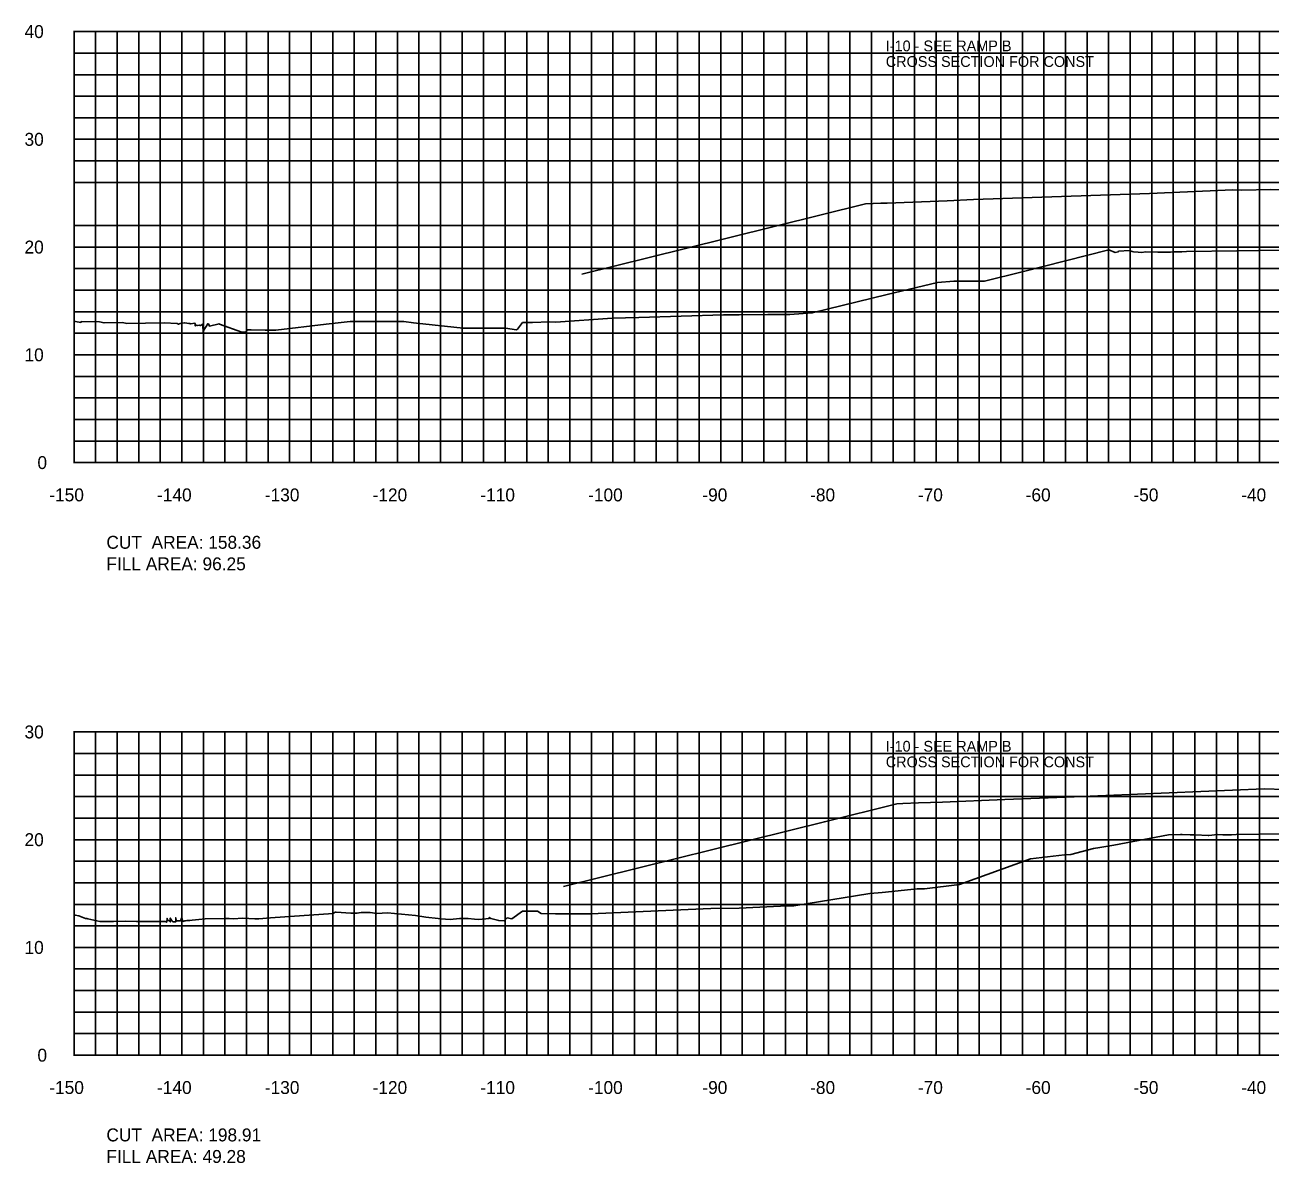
# Model space of a CAD drawing. Extents: x 1800880 to 1818864, y 245271 to 250560.
# Drawn here: x 1806556.4 to 1806672, y 250089.4 to 250195 of the extents above; entities that cross this region are included whole.
import ezdxf

# ---------------------------------------------------------------- set-up
doc = ezdxf.new("R2010")
doc.units = 0
for name, color, linetype in [('33', 7, 'Continuous'), ('CL-CNST', 7, 'Continuous'), ('DESIGN - DRAINAGE - Bridges', 7, 'Continuous'), ('DRAINAGETXT', 7, 'Continuous'), ('EPTEXT', 7, 'Continuous'), ('Level 46', 7, 'Continuous'), ('Level 62', 7, 'Continuous')]:
    doc.layers.add(name, color=color, linetype=linetype)

msp = doc.modelspace()

# ---------------------------------------------------------------- linework, layer by layer
at = {"layer": 'CL-CNST'}
for points in [[(1806561, 250167.54), (1806561.13, 250167.53), (1806561.63, 250167.43), (1806561.67, 250167.51), (1806563.35, 250167.48), (1806563.79, 250167.39), (1806565.5, 250167.42), (1806565.89, 250167.35), (1806569.37, 250167.4), (1806570.57, 250167.34), (1806570.7, 250167.26), (1806570.83, 250167.35), (1806571.25, 250167.41), (1806571.47, 250167.37), (1806571.64, 250167.35), (1806571.73, 250167.35), (1806571.8, 250167.31), (1806572.19, 250167.37), (1806572.23, 250167.26), (1806572.25, 250167.12), (1806572.35, 250167.17), (1806572.44, 250167.15), (1806572.61, 250167.17), (1806572.69, 250167.14), (1806572.72, 250167.16), (1806572.95, 250167.26), (1806572.97, 250166.44), (1806572.99, 250166.63), (1806573.4, 250167.31), (1806573.46, 250167.31), (1806573.56, 250167.1), (1806574.46, 250167.31), (1806574.49, 250167.29), (1806576.56, 250166.54), (1806576.83, 250166.53), (1806576.86, 250166.54), (1806576.95, 250166.55), (1806577.1, 250166.76), (1806577.43, 250166.74), (1806578.73, 250166.73), (1806579.71, 250166.71), (1806584.4, 250167.26), (1806586.63, 250167.51), (1806588.54, 250167.51), (1806588.81, 250167.51), (1806589.21, 250167.51), (1806591.29, 250167.51), (1806591.59, 250167.51), (1806592.51, 250167.41), (1806597.11, 250166.89), (1806598.61, 250166.89), (1806599.33, 250166.89), (1806599.5, 250166.9), (1806599.79, 250166.9), (1806601.02, 250166.89), (1806602.05, 250166.74), (1806602.14, 250166.81), (1806602.62, 250167.43), (1806603.53, 250167.43), (1806605.11, 250167.49), (1806605.7, 250167.47), (1806610.93, 250167.83), (1806613.4, 250167.89), (1806621.27, 250168.14), (1806622.73, 250168.15), (1806625.37, 250168.18), (1806626.29, 250168.18), (1806627.42, 250168.18), (1806629.49, 250168.32), (1806636.46, 250170.02), (1806641.13, 250171.13), (1806642.62, 250171.27), (1806644.19, 250171.27), (1806645.48, 250171.27), (1806648.98, 250172.12), (1806657.02, 250174.17), (1806657.6, 250173.93), (1806657.89, 250173.99), (1806657.93, 250174.05), (1806658.95, 250174.1), (1806659.19, 250174.01), (1806659.31, 250173.98), (1806659.75, 250173.95), (1806660.09, 250173.94), (1806660.42, 250173.99), (1806661.55, 250173.97), (1806661.67, 250173.97), (1806661.74, 250173.97), (1806662.74, 250173.96), (1806662.96, 250174), (1806663.79, 250174), (1806664.22, 250174.03), (1806668.91, 250174.09), (1806674.96, 250174.18)], [(1806561, 250112.44), (1806561.11, 250112.43), (1806561.45, 250112.35), (1806562.06, 250112.11), (1806562.1, 250112.14), (1806562.1, 250112.14), (1806562.1, 250112.14), (1806562.11, 250112.12), (1806562.11, 250112.11), (1806562.11, 250112.12), (1806562.11, 250112.14), (1806562.12, 250112.14), (1806562.15, 250112.13), (1806562.17, 250112.12), (1806562.19, 250112.12), (1806562.27, 250112.1), (1806563.38, 250111.84), (1806564.35, 250111.83), (1806564.51, 250111.83), (1806564.65, 250111.84), (1806565.74, 250111.86), (1806566.79, 250111.83), (1806567.03, 250111.83), (1806567.39, 250111.83), (1806568.3, 250111.85), (1806568.91, 250111.83), (1806569.39, 250111.84), (1806569.46, 250111.83), (1806569.6, 250111.77), (1806569.61, 250111.78), (1806569.63, 250112.14), (1806569.66, 250111.9), (1806569.71, 250111.95), (1806569.76, 250111.94), (1806569.79, 250111.93), (1806569.81, 250111.89), (1806569.92, 250111.8), (1806569.93, 250112.11), (1806569.93, 250112.15), (1806570.11, 250111.88), (1806570.21, 250111.8), (1806570.43, 250111.8), (1806570.44, 250112.18), (1806570.46, 250111.9), (1806570.89, 250111.91), (1806571, 250112.21), (1806571.08, 250111.84), (1806571.24, 250111.89), (1806571.25, 250111.88), (1806571.32, 250111.91), (1806571.47, 250111.92), (1806571.51, 250111.92), (1806571.55, 250111.93), (1806571.63, 250111.94), (1806571.74, 250111.94), (1806571.96, 250111.97), (1806572.58, 250112.03), (1806573.17, 250112.09), (1806574.98, 250112.13), (1806575.38, 250112.13), (1806575.76, 250112.08), (1806576.67, 250112.14), (1806577.78, 250112.09), (1806578.13, 250112.1), (1806579.23, 250112.18), (1806585.04, 250112.59), (1806585.22, 250112.69), (1806585.33, 250112.69), (1806586.69, 250112.6), (1806587.24, 250112.6), (1806587.45, 250112.65), (1806587.65, 250112.67), (1806587.73, 250112.67), (1806588.46, 250112.66), (1806589.09, 250112.59), (1806590.09, 250112.65), (1806592.68, 250112.38), (1806593.65, 250112.23), (1806594.77, 250112.12), (1806595.03, 250112.1), (1806595.9, 250112.01), (1806596.76, 250112.12), (1806597.18, 250112.13), (1806597.27, 250112.12), (1806597.56, 250112.11), (1806598.15, 250112.06), (1806598.55, 250112.02), (1806599.51, 250112.11), (1806599.52, 250112.22), (1806599.68, 250112.13), (1806600.41, 250111.92), (1806600.91, 250111.91), (1806601.18, 250112.19), (1806601.62, 250112.1), (1806602.61, 250112.79), (1806603.81, 250112.79), (1806603.99, 250112.79), (1806604.35, 250112.58), (1806605.68, 250112.56), (1806606.8, 250112.56), (1806608.99, 250112.56), (1806609.62, 250112.58), (1806620.1, 250113.04), (1806622.72, 250113.07), (1806626.55, 250113.25), (1806627.78, 250113.28), (1806634.83, 250114.43), (1806635.99, 250114.54), (1806639.22, 250114.86), (1806639.6, 250114.86), (1806639.91, 250114.86), (1806643.15, 250115.26), (1806649.75, 250117.65), (1806652.91, 250118.01), (1806653.48, 250118.07), (1806655.61, 250118.6), (1806656.18, 250118.7), (1806657.48, 250118.92), (1806662.55, 250119.88), (1806663.66, 250119.9), (1806663.81, 250119.91), (1806664.58, 250119.89), (1806665.03, 250119.88), (1806666.24, 250119.83), (1806666.28, 250119.83), (1806666.31, 250119.83), (1806667.11, 250119.91), (1806667.59, 250119.88), (1806668.4, 250119.89), (1806668.84, 250119.91), (1806675.12, 250120.01)]]:
    msp.add_lwpolyline(points, dxfattribs=at)
at = {"layer": 'DESIGN - DRAINAGE - Bridges'}
for p, q in [((1806560.94, 250194.43), (1806561, 250194.43)), ((1806561, 250154.43), (1806561, 250194.43)), ((1806560.94, 250184.43), (1806561, 250184.43)), ((1806560.94, 250174.43), (1806561, 250174.43)), ((1806560.94, 250164.43), (1806561, 250164.43)), ((1806560.94, 250154.43), (1806561, 250154.43)), ((1806561, 250154.43), (1806861, 250154.43)), ((1806561, 250154.37), (1806561, 250154.43)), ((1806571, 250154.37), (1806571, 250154.43)), ((1806581, 250154.37), (1806581, 250154.43)), ((1806591, 250154.37), (1806591, 250154.43)), ((1806601, 250154.37), (1806601, 250154.43)), ((1806611, 250154.37), (1806611, 250154.43)), ((1806621, 250154.37), (1806621, 250154.43)), ((1806631, 250154.37), (1806631, 250154.43)), ((1806641, 250154.37), (1806641, 250154.43)), ((1806651, 250154.37), (1806651, 250154.43)), ((1806661, 250154.37), (1806661, 250154.43)), ((1806671, 250154.37), (1806671, 250154.43)), ((1806560.94, 250129.43), (1806561, 250129.43)), ((1806561, 250099.43), (1806561, 250129.43)), ((1806560.94, 250119.43), (1806561, 250119.43)), ((1806560.94, 250109.43), (1806561, 250109.43)), ((1806560.94, 250099.43), (1806561, 250099.43)), ((1806561, 250099.43), (1806861, 250099.43)), ((1806561, 250099.37), (1806561, 250099.43)), ((1806571, 250099.37), (1806571, 250099.43)), ((1806581, 250099.37), (1806581, 250099.43)), ((1806591, 250099.37), (1806591, 250099.43)), ((1806601, 250099.37), (1806601, 250099.43)), ((1806611, 250099.37), (1806611, 250099.43)), ((1806621, 250099.37), (1806621, 250099.43)), ((1806631, 250099.37), (1806631, 250099.43)), ((1806641, 250099.37), (1806641, 250099.43)), ((1806651, 250099.37), (1806651, 250099.43)), ((1806661, 250099.37), (1806661, 250099.43)), ((1806671, 250099.37), (1806671, 250099.43))]:
    msp.add_line(p, q, dxfattribs=at)
at = {"layer": 'Level 46'}
for p, q in [((1806561, 250194.43), (1806861, 250194.43)), ((1806561, 250154.43), (1806561, 250194.43)), ((1806563, 250154.43), (1806563, 250194.43)), ((1806565, 250154.43), (1806565, 250194.43)), ((1806567, 250154.43), (1806567, 250194.43)), ((1806569, 250154.43), (1806569, 250194.43)), ((1806571, 250154.43), (1806571, 250194.43)), ((1806573, 250154.43), (1806573, 250194.43)), ((1806575, 250154.43), (1806575, 250194.43)), ((1806577, 250154.43), (1806577, 250194.43)), ((1806579, 250154.43), (1806579, 250194.43)), ((1806581, 250154.43), (1806581, 250194.43)), ((1806583, 250154.43), (1806583, 250194.43)), ((1806585, 250154.43), (1806585, 250194.43)), ((1806587, 250154.43), (1806587, 250194.43)), ((1806589, 250154.43), (1806589, 250194.43)), ((1806591, 250154.43), (1806591, 250194.43)), ((1806593, 250154.43), (1806593, 250194.43)), ((1806595, 250154.43), (1806595, 250194.43)), ((1806597, 250154.43), (1806597, 250194.43)), ((1806599, 250154.43), (1806599, 250194.43)), ((1806601, 250154.43), (1806601, 250194.43)), ((1806603, 250154.43), (1806603, 250194.43)), ((1806605, 250154.43), (1806605, 250194.43)), ((1806607, 250154.43), (1806607, 250194.43)), ((1806609, 250154.43), (1806609, 250194.43)), ((1806611, 250154.43), (1806611, 250194.43)), ((1806613, 250154.43), (1806613, 250194.43)), ((1806615, 250154.43), (1806615, 250194.43)), ((1806617, 250154.43), (1806617, 250194.43)), ((1806619, 250154.43), (1806619, 250194.43)), ((1806621, 250154.43), (1806621, 250194.43)), ((1806623, 250154.43), (1806623, 250194.43)), ((1806625, 250154.43), (1806625, 250194.43)), ((1806627, 250154.43), (1806627, 250194.43)), ((1806629, 250154.43), (1806629, 250194.43)), ((1806631, 250154.43), (1806631, 250194.43)), ((1806633, 250154.43), (1806633, 250194.43)), ((1806635, 250154.43), (1806635, 250194.43)), ((1806637, 250154.43), (1806637, 250194.43)), ((1806639, 250154.43), (1806639, 250194.43)), ((1806641, 250154.43), (1806641, 250194.43)), ((1806643, 250154.43), (1806643, 250194.43)), ((1806645, 250154.43), (1806645, 250194.43)), ((1806647, 250154.43), (1806647, 250194.43)), ((1806649, 250154.43), (1806649, 250194.43)), ((1806651, 250154.43), (1806651, 250194.43)), ((1806653, 250154.43), (1806653, 250194.43)), ((1806655, 250154.43), (1806655, 250194.43)), ((1806657, 250154.43), (1806657, 250194.43)), ((1806659, 250154.43), (1806659, 250194.43)), ((1806661, 250154.43), (1806661, 250194.43)), ((1806663, 250154.43), (1806663, 250194.43)), ((1806665, 250154.43), (1806665, 250194.43)), ((1806667, 250154.43), (1806667, 250194.43)), ((1806669, 250154.43), (1806669, 250194.43)), ((1806671, 250154.43), (1806671, 250194.43)), ((1806561, 250192.43), (1806861, 250192.43)), ((1806561, 250190.43), (1806861, 250190.43)), ((1806561, 250188.43), (1806861, 250188.43)), ((1806561, 250186.43), (1806861, 250186.43)), ((1806561, 250184.43), (1806861, 250184.43)), ((1806561, 250182.43), (1806861, 250182.43)), ((1806561, 250180.43), (1806861, 250180.43)), ((1806561, 250178.43), (1806561, 250178.43)), ((1806561, 250176.43), (1806861, 250176.43)), ((1806561, 250174.43), (1806861, 250174.43)), ((1806561, 250172.43), (1806861, 250172.43)), ((1806561, 250170.43), (1806861, 250170.43)), ((1806561, 250168.43), (1806861, 250168.43)), ((1806561, 250166.43), (1806861, 250166.43)), ((1806561, 250164.43), (1806861, 250164.43)), ((1806561, 250162.43), (1806861, 250162.43)), ((1806561, 250160.43), (1806861, 250160.43)), ((1806561, 250158.43), (1806861, 250158.43)), ((1806561, 250156.43), (1806861, 250156.43)), ((1806561, 250154.43), (1806861, 250154.43)), ((1806561, 250129.43), (1806861, 250129.43)), ((1806561, 250099.43), (1806561, 250129.43)), ((1806563, 250099.43), (1806563, 250129.43)), ((1806565, 250099.43), (1806565, 250129.43)), ((1806567, 250099.43), (1806567, 250129.43)), ((1806569, 250099.43), (1806569, 250129.43)), ((1806571, 250099.43), (1806571, 250129.43)), ((1806573, 250099.43), (1806573, 250129.43)), ((1806575, 250099.43), (1806575, 250129.43)), ((1806577, 250099.43), (1806577, 250129.43)), ((1806579, 250099.43), (1806579, 250129.43)), ((1806581, 250099.43), (1806581, 250129.43)), ((1806583, 250099.43), (1806583, 250129.43)), ((1806585, 250099.43), (1806585, 250129.43)), ((1806587, 250099.43), (1806587, 250129.43)), ((1806589, 250099.43), (1806589, 250129.43)), ((1806591, 250099.43), (1806591, 250129.43)), ((1806593, 250099.43), (1806593, 250129.43)), ((1806595, 250099.43), (1806595, 250129.43)), ((1806597, 250099.43), (1806597, 250129.43)), ((1806599, 250099.43), (1806599, 250129.43)), ((1806601, 250099.43), (1806601, 250129.43)), ((1806603, 250099.43), (1806603, 250129.43)), ((1806605, 250099.43), (1806605, 250129.43)), ((1806607, 250099.43), (1806607, 250129.43)), ((1806609, 250099.43), (1806609, 250129.43)), ((1806611, 250099.43), (1806611, 250129.43)), ((1806613, 250099.43), (1806613, 250129.43)), ((1806615, 250099.43), (1806615, 250129.43)), ((1806617, 250099.43), (1806617, 250129.43)), ((1806619, 250099.43), (1806619, 250129.43)), ((1806621, 250099.43), (1806621, 250129.43)), ((1806623, 250099.43), (1806623, 250129.43)), ((1806625, 250099.43), (1806625, 250129.43)), ((1806627, 250099.43), (1806627, 250129.43)), ((1806629, 250099.43), (1806629, 250129.43)), ((1806631, 250099.43), (1806631, 250129.43)), ((1806633, 250099.43), (1806633, 250129.43)), ((1806635, 250099.43), (1806635, 250129.43)), ((1806637, 250099.43), (1806637, 250129.43)), ((1806639, 250099.43), (1806639, 250129.43)), ((1806641, 250099.43), (1806641, 250129.43)), ((1806643, 250099.43), (1806643, 250129.43)), ((1806645, 250099.43), (1806645, 250129.43)), ((1806647, 250099.43), (1806647, 250129.43)), ((1806649, 250099.43), (1806649, 250129.43)), ((1806651, 250099.43), (1806651, 250129.43)), ((1806653, 250099.43), (1806653, 250129.43)), ((1806655, 250099.43), (1806655, 250129.43)), ((1806657, 250099.43), (1806657, 250129.43)), ((1806659, 250099.43), (1806659, 250129.43)), ((1806661, 250099.43), (1806661, 250129.43)), ((1806663, 250099.43), (1806663, 250129.43)), ((1806665, 250099.43), (1806665, 250129.43)), ((1806667, 250099.43), (1806667, 250129.43)), ((1806669, 250099.43), (1806669, 250129.43)), ((1806671, 250099.43), (1806671, 250129.43)), ((1806561, 250127.43), (1806861, 250127.43)), ((1806561, 250125.43), (1806861, 250125.43)), ((1806561, 250123.43), (1806861, 250123.43)), ((1806561, 250121.43), (1806861, 250121.43)), ((1806561, 250119.43), (1806861, 250119.43)), ((1806561, 250117.43), (1806861, 250117.43)), ((1806561, 250115.43), (1806861, 250115.43)), ((1806561, 250113.43), (1806861, 250113.43)), ((1806561, 250111.43), (1806861, 250111.43)), ((1806561, 250109.43), (1806861, 250109.43)), ((1806561, 250107.43), (1806861, 250107.43)), ((1806561, 250105.43), (1806861, 250105.43)), ((1806561, 250103.43), (1806861, 250103.43)), ((1806561, 250101.43), (1806861, 250101.43)), ((1806561, 250099.43), (1806861, 250099.43))]:
    msp.add_line(p, q, dxfattribs=at)
at = {"layer": 'Level 62'}
for points in [[(1806608.12, 250171.91), (1806617.62, 250174.27), (1806634.45, 250178.44), (1806635.86, 250178.49), (1806636.45, 250178.51), (1806642.03, 250178.73), (1806644.47, 250178.83), (1806660.78, 250179.41), (1806668.53, 250179.74), (1806669.36, 250179.72), (1806672.05, 250179.77), (1806673.04, 250179.73)], [(1806606.42, 250115.08), (1806630.63, 250121.1), (1806637.35, 250122.76), (1806637.91, 250122.78), (1806639.35, 250122.84), (1806641.58, 250122.92), (1806647.37, 250123.17), (1806653.81, 250123.4), (1806671.43, 250124.14), (1806673.31, 250124.09), (1806674.34, 250124.11), (1806675.77, 250124.05)]]:
    msp.add_lwpolyline(points, dxfattribs=at)

# ---------------------------------------------------------------- texts
for s, p in [('-150', (1806558.7, 250150.83)), ('-140', (1806568.7, 250150.83)), ('-130', (1806578.7, 250150.83)), ('-120', (1806588.7, 250150.83)), ('-110', (1806598.7, 250150.83)), ('-100', (1806608.7, 250150.83)), ('-90', (1806619.3, 250150.83)), ('-80', (1806629.3, 250150.83)), ('-70', (1806639.3, 250150.83)), ('-60', (1806649.3, 250150.83)), ('-50', (1806659.3, 250150.83)), ('-40', (1806669.3, 250150.83)), ('-150', (1806558.7, 250095.83)), ('-140', (1806568.7, 250095.83)), ('-130', (1806578.7, 250095.83)), ('-120', (1806588.7, 250095.83)), ('-110', (1806598.7, 250095.83)), ('-100', (1806608.7, 250095.83)), ('-90', (1806619.3, 250095.83)), ('-80', (1806629.3, 250095.83)), ('-70', (1806639.3, 250095.83)), ('-60', (1806649.3, 250095.83)), ('-50', (1806659.3, 250095.83)), ('-40', (1806669.3, 250095.83))]:
    msp.add_text(s, height=1.2).set_placement(p)
at = {"layer": '33'}
for s, p in [('40', (1806556.4, 250193.83)), ('30', (1806556.4, 250183.83)), ('20', (1806556.4, 250173.83)), ('10', (1806556.4, 250163.83)), ('0', (1806557.6, 250153.83)), ('30', (1806556.4, 250128.83)), ('20', (1806556.4, 250118.83)), ('10', (1806556.4, 250108.83)), ('0', (1806557.6, 250098.83))]:
    msp.add_text(s, height=1.2, dxfattribs=at).set_placement(p)
at = {"layer": 'DESIGN - DRAINAGE - Bridges'}
for p in [(1806561, 250154.43), (1806561, 250099.43)]:
    msp.add_text('-', height=0.0001, dxfattribs=at).set_placement(p)
at = {"layer": 'DRAINAGETXT'}
for s, p in [('CUT  AREA: 158.36', (1806564, 250146.43)), ('FILL AREA: 96.25', (1806564, 250144.43)), ('CUT  AREA: 198.91', (1806564, 250091.43)), ('FILL AREA: 49.28', (1806564, 250089.43))]:
    msp.add_text(s, height=1.2, dxfattribs=at).set_placement(p)
at = {"layer": 'EPTEXT'}
for s, p in [('I-10 - SEE RAMP B', (1806636.32, 250192.6)), ('CROSS SECTION FOR CONST ', (1806636.32, 250191.15)), ('I-10 - SEE RAMP B', (1806636.32, 250127.6)), ('CROSS SECTION FOR CONST ', (1806636.32, 250126.15))]:
    msp.add_text(s, height=1, dxfattribs=at).set_placement(p)

doc.saveas('drawing.dxf')
